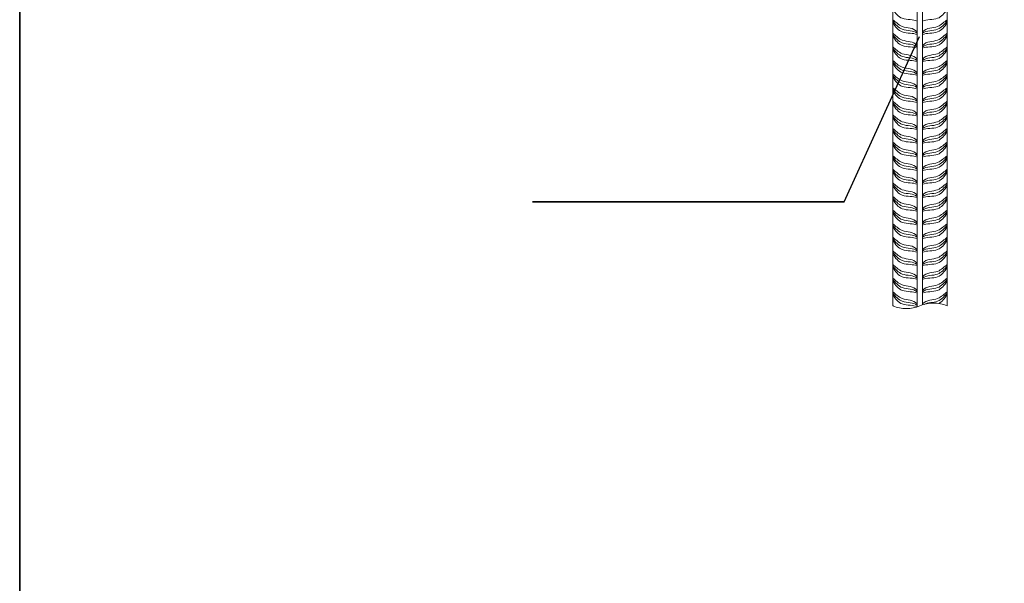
# Model space of a CAD drawing. Header units: millimetres. Extents: x -33345 to 4712671, y -3392 to 121473.
# Tile 385 of 656: x 2209552 to 2216181, y 74286 to 78083. Entities that reach past the tile are written whole.
import ezdxf

# ---------------------------------------------------------------- set-up
doc = ezdxf.new("R2010")
doc.units = ezdxf.units.MM
for name, color, linetype, lineweight in [('Lina', 7, 'Continuous', 20), ('РАЗМЕРЫ', 172, 'Continuous', 13), ('Штриховая-АСО', 8, 'Continuous', 15)]:
    doc.layers.add(name, color=color, linetype=linetype, lineweight=lineweight)
doc.styles.add('SHahzod', font='times.ttf')
doc.dimstyles.new('SHOH 100', dxfattribs={"dimtxt": 500, "dimasz": 200, "dimexe": 100, "dimexo": 50, "dimgap": 125, "dimtad": 1, "dimdec": 0, "dimtxsty": 'SHahzod', "dimblk": 'OBLIQUE', "dimcen": 200, "dimdle": 150, "dimadec": 0, "dimazin": 0, "dimtfac": 1, "dimtdec": 0, "dimtmove": 0, "dimatfit": 3, "dimfxl": 100, "dimlwd": 9, "dimlwe": 9, "dimarcsym": 0})

# ---------------------------------------------------------------- blocks, each defined once
blk = doc.blocks.new('Qwet')
at = {"lineweight": 35}
blk.add_lwpolyline([(352715.1, -737112.1), (409615.1, -737112.1), (409615.1, -696112.1), (352715.1, -696112.1)], close=True, dxfattribs=at)
blk = doc.blocks.new('_Oblique')
at = {"color": 0, "linetype": 'ByBlock', "lineweight": -2}
blk.add_line((-0.5, -0.5), (0.5, 0.5), dxfattribs=at)
blk = doc.blocks.new('asdfsad')
blk.add_lwpolyline([(1259331.3, -416849), (1259883.6, -415633.3)])
blk.add_lwpolyline([(1257041.1, -416849), (1259331.3, -416849)], close=True)
at = {"layer": 'Lina'}
blk.add_lwpolyline([(1260086.9, -417613.7), (1260086.9, -413450.2), (1259686.9, -413450.2), (1259686.9, -417613.7)], dxfattribs=at)
at = {"layer": 'РАЗМЕРЫ', "linetype": 'Continuous'}
blk.add_lwpolyline([(1259686.9, -417613.7, 0.2), (1259886.9, -417613.7, -0.2), (1260086.9, -417613.7)], format="xyb", dxfattribs=at)
at = {"layer": 'Штриховая-АСО'}
blk.add_lwpolyline([(1259906.9, -417606.3), (1259906.9, -413450.2), (1259866.9, -413450.2), (1259866.9, -417621.1)], dxfattribs=at)
for points, knots in [([(1259686.9, -415430.2), (1259707.8, -415464.8), (1259754.3, -415519.8), (1259838.6, -415506), (1259866.9, -415520.2)], [0, 0, 0, 0, 4.609772, 10.310649, 10.310649, 10.310649, 10.310649]), ([(1260086.9, -415430.2), (1260066.1, -415464.8), (1260019.5, -415519.8), (1259935.3, -415506), (1259906.9, -415520.2)], [0, 0, 0, 0, 4.609772, 10.310649, 10.310649, 10.310649, 10.310649]), ([(1259686.9, -415510.2), (1259707.8, -415524.8), (1259754.3, -415579.8), (1259838.6, -415566), (1259866.9, -415600.2)], [0, 0, 0, 0, 4.609772, 10.310649, 10.310649, 10.310649, 10.310649]), ([(1259686.9, -415510.2), (1259707.8, -415524.8), (1259754.3, -415579.8), (1259838.6, -415566), (1259866.9, -415600.2)], [0, 0, 0, 0, 4.609772, 10.310649, 10.310649, 10.310649, 10.310649]), ([(1259686.9, -415520.2), (1259707.8, -415544.8), (1259754.3, -415599.8), (1259838.6, -415586), (1259866.9, -415610.2)], [0, 0, 0, 0, 4.609772, 10.310649, 10.310649, 10.310649, 10.310649]), ([(1259686.9, -415520.2), (1259707.8, -415544.8), (1259754.3, -415599.8), (1259838.6, -415586), (1259866.9, -415610.2)], [0, 0, 0, 0, 4.609772, 10.310649, 10.310649, 10.310649, 10.310649]), ([(1259686.9, -415530.2), (1259707.8, -415564.8), (1259754.3, -415619.8), (1259838.6, -415606), (1259866.9, -415620.2)], [0, 0, 0, 0, 4.609772, 10.310649, 10.310649, 10.310649, 10.310649]), ([(1259686.9, -415530.2), (1259707.8, -415564.8), (1259754.3, -415619.8), (1259838.6, -415606), (1259866.9, -415620.2)], [0, 0, 0, 0, 4.609772, 10.310649, 10.310649, 10.310649, 10.310649]), ([(1260086.9, -415510.2), (1260066.1, -415524.8), (1260019.5, -415579.8), (1259935.3, -415566), (1259906.9, -415600.2)], [0, 0, 0, 0, 4.609772, 10.310649, 10.310649, 10.310649, 10.310649]), ([(1260086.9, -415510.2), (1260066.1, -415524.8), (1260019.5, -415579.8), (1259935.3, -415566), (1259906.9, -415600.2)], [0, 0, 0, 0, 4.609772, 10.310649, 10.310649, 10.310649, 10.310649]), ([(1260086.9, -415520.2), (1260066.1, -415544.8), (1260019.5, -415599.8), (1259935.3, -415586), (1259906.9, -415610.2)], [0, 0, 0, 0, 4.609772, 10.310649, 10.310649, 10.310649, 10.310649]), ([(1260086.9, -415520.2), (1260066.1, -415544.8), (1260019.5, -415599.8), (1259935.3, -415586), (1259906.9, -415610.2)], [0, 0, 0, 0, 4.609772, 10.310649, 10.310649, 10.310649, 10.310649]), ([(1260086.9, -415530.2), (1260066.1, -415564.8), (1260019.5, -415619.8), (1259935.3, -415606), (1259906.9, -415620.2)], [0, 0, 0, 0, 4.609772, 10.310649, 10.310649, 10.310649, 10.310649]), ([(1260086.9, -415530.2), (1260066.1, -415564.8), (1260019.5, -415619.8), (1259935.3, -415606), (1259906.9, -415620.2)], [0, 0, 0, 0, 4.609772, 10.310649, 10.310649, 10.310649, 10.310649]), ([(1259686.9, -415610.2), (1259707.8, -415624.8), (1259754.3, -415679.8), (1259838.6, -415666), (1259866.9, -415700.2)], [0, 0, 0, 0, 4.609772, 10.310649, 10.310649, 10.310649, 10.310649]), ([(1260086.9, -415610.2), (1260066.1, -415624.8), (1260019.5, -415679.8), (1259935.3, -415666), (1259906.9, -415700.2)], [0, 0, 0, 0, 4.609772, 10.310649, 10.310649, 10.310649, 10.310649]), ([(1259686.9, -415620.2), (1259707.8, -415644.8), (1259754.3, -415699.8), (1259838.6, -415686), (1259866.9, -415710.2)], [0, 0, 0, 0, 4.609772, 10.310649, 10.310649, 10.310649, 10.310649]), ([(1259686.9, -415630.2), (1259707.8, -415664.8), (1259754.3, -415719.8), (1259838.6, -415706), (1259866.9, -415720.2)], [0, 0, 0, 0, 4.609772, 10.310649, 10.310649, 10.310649, 10.310649]), ([(1260086.9, -415620.2), (1260066.1, -415644.8), (1260019.5, -415699.8), (1259935.3, -415686), (1259906.9, -415710.2)], [0, 0, 0, 0, 4.609772, 10.310649, 10.310649, 10.310649, 10.310649]), ([(1260086.9, -415630.2), (1260066.1, -415664.8), (1260019.5, -415719.8), (1259935.3, -415706), (1259906.9, -415720.2)], [0, 0, 0, 0, 4.609772, 10.310649, 10.310649, 10.310649, 10.310649]), ([(1259686.9, -415710.2), (1259707.8, -415724.8), (1259754.3, -415779.8), (1259838.6, -415766), (1259866.9, -415800.2)], [0, 0, 0, 0, 4.609772, 10.310649, 10.310649, 10.310649, 10.310649]), ([(1259686.9, -415710.2), (1259707.8, -415724.8), (1259754.3, -415779.8), (1259838.6, -415766), (1259866.9, -415800.2)], [0, 0, 0, 0, 4.609772, 10.310649, 10.310649, 10.310649, 10.310649]), ([(1259686.9, -415720.2), (1259707.8, -415744.8), (1259754.3, -415799.8), (1259838.6, -415786), (1259866.9, -415810.2)], [0, 0, 0, 0, 4.609772, 10.310649, 10.310649, 10.310649, 10.310649]), ([(1259686.9, -415720.2), (1259707.8, -415744.8), (1259754.3, -415799.8), (1259838.6, -415786), (1259866.9, -415810.2)], [0, 0, 0, 0, 4.609772, 10.310649, 10.310649, 10.310649, 10.310649]), ([(1259686.9, -415730.2), (1259707.8, -415764.8), (1259754.3, -415819.8), (1259838.6, -415806), (1259866.9, -415820.2)], [0, 0, 0, 0, 4.609772, 10.310649, 10.310649, 10.310649, 10.310649]), ([(1259686.9, -415730.2), (1259707.8, -415764.8), (1259754.3, -415819.8), (1259838.6, -415806), (1259866.9, -415820.2)], [0, 0, 0, 0, 4.609772, 10.310649, 10.310649, 10.310649, 10.310649]), ([(1260086.9, -415710.2), (1260066.1, -415724.8), (1260019.5, -415779.8), (1259935.3, -415766), (1259906.9, -415800.2)], [0, 0, 0, 0, 4.609772, 10.310649, 10.310649, 10.310649, 10.310649]), ([(1260086.9, -415710.2), (1260066.1, -415724.8), (1260019.5, -415779.8), (1259935.3, -415766), (1259906.9, -415800.2)], [0, 0, 0, 0, 4.609772, 10.310649, 10.310649, 10.310649, 10.310649]), ([(1260086.9, -415720.2), (1260066.1, -415744.8), (1260019.5, -415799.8), (1259935.3, -415786), (1259906.9, -415810.2)], [0, 0, 0, 0, 4.609772, 10.310649, 10.310649, 10.310649, 10.310649]), ([(1260086.9, -415720.2), (1260066.1, -415744.8), (1260019.5, -415799.8), (1259935.3, -415786), (1259906.9, -415810.2)], [0, 0, 0, 0, 4.609772, 10.310649, 10.310649, 10.310649, 10.310649]), ([(1260086.9, -415730.2), (1260066.1, -415764.8), (1260019.5, -415819.8), (1259935.3, -415806), (1259906.9, -415820.2)], [0, 0, 0, 0, 4.609772, 10.310649, 10.310649, 10.310649, 10.310649]), ([(1260086.9, -415730.2), (1260066.1, -415764.8), (1260019.5, -415819.8), (1259935.3, -415806), (1259906.9, -415820.2)], [0, 0, 0, 0, 4.609772, 10.310649, 10.310649, 10.310649, 10.310649]), ([(1259686.9, -415810.2), (1259707.8, -415824.8), (1259754.3, -415879.8), (1259838.6, -415866), (1259866.9, -415900.2)], [0, 0, 0, 0, 4.609772, 10.310649, 10.310649, 10.310649, 10.310649]), ([(1259686.9, -415820.2), (1259707.8, -415844.8), (1259754.3, -415899.8), (1259838.6, -415886), (1259866.9, -415910.2)], [0, 0, 0, 0, 4.609772, 10.310649, 10.310649, 10.310649, 10.310649]), ([(1259686.9, -415830.2), (1259707.8, -415864.8), (1259754.3, -415919.8), (1259838.6, -415906), (1259866.9, -415920.2)], [0, 0, 0, 0, 4.609772, 10.310649, 10.310649, 10.310649, 10.310649]), ([(1260086.9, -415810.2), (1260066.1, -415824.8), (1260019.5, -415879.8), (1259935.3, -415866), (1259906.9, -415900.2)], [0, 0, 0, 0, 4.609772, 10.310649, 10.310649, 10.310649, 10.310649]), ([(1260086.9, -415820.2), (1260066.1, -415844.8), (1260019.5, -415899.8), (1259935.3, -415886), (1259906.9, -415910.2)], [0, 0, 0, 0, 4.609772, 10.310649, 10.310649, 10.310649, 10.310649]), ([(1260086.9, -415830.2), (1260066.1, -415864.8), (1260019.5, -415919.8), (1259935.3, -415906), (1259906.9, -415920.2)], [0, 0, 0, 0, 4.609772, 10.310649, 10.310649, 10.310649, 10.310649]), ([(1259686.9, -415910.2), (1259707.8, -415924.8), (1259754.3, -415979.8), (1259838.6, -415966), (1259866.9, -416000.2)], [0, 0, 0, 0, 4.609772, 10.310649, 10.310649, 10.310649, 10.310649]), ([(1259686.9, -415910.2), (1259707.8, -415924.8), (1259754.3, -415979.8), (1259838.6, -415966), (1259866.9, -416000.2)], [0, 0, 0, 0, 4.609772, 10.310649, 10.310649, 10.310649, 10.310649]), ([(1259686.9, -415920.2), (1259707.8, -415944.8), (1259754.3, -415999.8), (1259838.6, -415986), (1259866.9, -416010.2)], [0, 0, 0, 0, 4.609772, 10.310649, 10.310649, 10.310649, 10.310649]), ([(1259686.9, -415920.2), (1259707.8, -415944.8), (1259754.3, -415999.8), (1259838.6, -415986), (1259866.9, -416010.2)], [0, 0, 0, 0, 4.609772, 10.310649, 10.310649, 10.310649, 10.310649]), ([(1259686.9, -415930.2), (1259707.8, -415964.8), (1259754.3, -416019.8), (1259838.6, -416006), (1259866.9, -416020.2)], [0, 0, 0, 0, 4.609772, 10.310649, 10.310649, 10.310649, 10.310649]), ([(1259686.9, -415930.2), (1259707.8, -415964.8), (1259754.3, -416019.8), (1259838.6, -416006), (1259866.9, -416020.2)], [0, 0, 0, 0, 4.609772, 10.310649, 10.310649, 10.310649, 10.310649]), ([(1260086.9, -415910.2), (1260066.1, -415924.8), (1260019.5, -415979.8), (1259935.3, -415966), (1259906.9, -416000.2)], [0, 0, 0, 0, 4.609772, 10.310649, 10.310649, 10.310649, 10.310649]), ([(1260086.9, -415910.2), (1260066.1, -415924.8), (1260019.5, -415979.8), (1259935.3, -415966), (1259906.9, -416000.2)], [0, 0, 0, 0, 4.609772, 10.310649, 10.310649, 10.310649, 10.310649]), ([(1260086.9, -415920.2), (1260066.1, -415944.8), (1260019.5, -415999.8), (1259935.3, -415986), (1259906.9, -416010.2)], [0, 0, 0, 0, 4.609772, 10.310649, 10.310649, 10.310649, 10.310649]), ([(1260086.9, -415920.2), (1260066.1, -415944.8), (1260019.5, -415999.8), (1259935.3, -415986), (1259906.9, -416010.2)], [0, 0, 0, 0, 4.609772, 10.310649, 10.310649, 10.310649, 10.310649]), ([(1260086.9, -415930.2), (1260066.1, -415964.8), (1260019.5, -416019.8), (1259935.3, -416006), (1259906.9, -416020.2)], [0, 0, 0, 0, 4.609772, 10.310649, 10.310649, 10.310649, 10.310649]), ([(1260086.9, -415930.2), (1260066.1, -415964.8), (1260019.5, -416019.8), (1259935.3, -416006), (1259906.9, -416020.2)], [0, 0, 0, 0, 4.609772, 10.310649, 10.310649, 10.310649, 10.310649]), ([(1259686.9, -416010.2), (1259707.8, -416024.8), (1259754.3, -416079.8), (1259838.6, -416066), (1259866.9, -416100.2)], [0, 0, 0, 0, 4.609772, 10.310649, 10.310649, 10.310649, 10.310649]), ([(1259686.9, -416020.2), (1259707.8, -416044.8), (1259754.3, -416099.8), (1259838.6, -416086), (1259866.9, -416110.2)], [0, 0, 0, 0, 4.609772, 10.310649, 10.310649, 10.310649, 10.310649]), ([(1259686.9, -416030.2), (1259707.8, -416064.8), (1259754.3, -416119.8), (1259838.6, -416106), (1259866.9, -416120.2)], [0, 0, 0, 0, 4.609772, 10.310649, 10.310649, 10.310649, 10.310649]), ([(1260086.9, -416010.2), (1260066.1, -416024.8), (1260019.5, -416079.8), (1259935.3, -416066), (1259906.9, -416100.2)], [0, 0, 0, 0, 4.609772, 10.310649, 10.310649, 10.310649, 10.310649]), ([(1260086.9, -416020.2), (1260066.1, -416044.8), (1260019.5, -416099.8), (1259935.3, -416086), (1259906.9, -416110.2)], [0, 0, 0, 0, 4.609772, 10.310649, 10.310649, 10.310649, 10.310649]), ([(1260086.9, -416030.2), (1260066.1, -416064.8), (1260019.5, -416119.8), (1259935.3, -416106), (1259906.9, -416120.2)], [0, 0, 0, 0, 4.609772, 10.310649, 10.310649, 10.310649, 10.310649]), ([(1259686.9, -416110.2), (1259707.8, -416124.8), (1259754.3, -416179.8), (1259838.6, -416166), (1259866.9, -416200.2)], [0, 0, 0, 0, 4.609772, 10.310649, 10.310649, 10.310649, 10.310649]), ([(1259686.9, -416110.2), (1259707.8, -416124.8), (1259754.3, -416179.8), (1259838.6, -416166), (1259866.9, -416200.2)], [0, 0, 0, 0, 4.609772, 10.310649, 10.310649, 10.310649, 10.310649]), ([(1259686.9, -416120.2), (1259707.8, -416144.8), (1259754.3, -416199.8), (1259838.6, -416186), (1259866.9, -416210.2)], [0, 0, 0, 0, 4.609772, 10.310649, 10.310649, 10.310649, 10.310649]), ([(1259686.9, -416120.2), (1259707.8, -416144.8), (1259754.3, -416199.8), (1259838.6, -416186), (1259866.9, -416210.2)], [0, 0, 0, 0, 4.609772, 10.310649, 10.310649, 10.310649, 10.310649]), ([(1260086.9, -416110.2), (1260066.1, -416124.8), (1260019.5, -416179.8), (1259935.3, -416166), (1259906.9, -416200.2)], [0, 0, 0, 0, 4.609772, 10.310649, 10.310649, 10.310649, 10.310649]), ([(1260086.9, -416110.2), (1260066.1, -416124.8), (1260019.5, -416179.8), (1259935.3, -416166), (1259906.9, -416200.2)], [0, 0, 0, 0, 4.609772, 10.310649, 10.310649, 10.310649, 10.310649]), ([(1260086.9, -416120.2), (1260066.1, -416144.8), (1260019.5, -416199.8), (1259935.3, -416186), (1259906.9, -416210.2)], [0, 0, 0, 0, 4.609772, 10.310649, 10.310649, 10.310649, 10.310649]), ([(1260086.9, -416120.2), (1260066.1, -416144.8), (1260019.5, -416199.8), (1259935.3, -416186), (1259906.9, -416210.2)], [0, 0, 0, 0, 4.609772, 10.310649, 10.310649, 10.310649, 10.310649]), ([(1259686.9, -416130.2), (1259707.8, -416164.8), (1259754.3, -416219.8), (1259838.6, -416206), (1259866.9, -416220.2)], [0, 0, 0, 0, 4.609772, 10.310649, 10.310649, 10.310649, 10.310649]), ([(1259686.9, -416130.2), (1259707.8, -416164.8), (1259754.3, -416219.8), (1259838.6, -416206), (1259866.9, -416220.2)], [0, 0, 0, 0, 4.609772, 10.310649, 10.310649, 10.310649, 10.310649]), ([(1260086.9, -416130.2), (1260066.1, -416164.8), (1260019.5, -416219.8), (1259935.3, -416206), (1259906.9, -416220.2)], [0, 0, 0, 0, 4.609772, 10.310649, 10.310649, 10.310649, 10.310649]), ([(1260086.9, -416130.2), (1260066.1, -416164.8), (1260019.5, -416219.8), (1259935.3, -416206), (1259906.9, -416220.2)], [0, 0, 0, 0, 4.609772, 10.310649, 10.310649, 10.310649, 10.310649]), ([(1259686.9, -416210.2), (1259707.8, -416224.8), (1259754.3, -416279.8), (1259838.6, -416266), (1259866.9, -416300.2)], [0, 0, 0, 0, 4.609772, 10.310649, 10.310649, 10.310649, 10.310649]), ([(1259686.9, -416220.2), (1259707.8, -416244.8), (1259754.3, -416299.8), (1259838.6, -416286), (1259866.9, -416310.2)], [0, 0, 0, 0, 4.609772, 10.310649, 10.310649, 10.310649, 10.310649]), ([(1259686.9, -416230.2), (1259707.8, -416264.8), (1259754.3, -416319.8), (1259838.6, -416306), (1259866.9, -416320.2)], [0, 0, 0, 0, 4.609772, 10.310649, 10.310649, 10.310649, 10.310649]), ([(1260086.9, -416210.2), (1260066.1, -416224.8), (1260019.5, -416279.8), (1259935.3, -416266), (1259906.9, -416300.2)], [0, 0, 0, 0, 4.609772, 10.310649, 10.310649, 10.310649, 10.310649]), ([(1260086.9, -416220.2), (1260066.1, -416244.8), (1260019.5, -416299.8), (1259935.3, -416286), (1259906.9, -416310.2)], [0, 0, 0, 0, 4.609772, 10.310649, 10.310649, 10.310649, 10.310649]), ([(1260086.9, -416230.2), (1260066.1, -416264.8), (1260019.5, -416319.8), (1259935.3, -416306), (1259906.9, -416320.2)], [0, 0, 0, 0, 4.609772, 10.310649, 10.310649, 10.310649, 10.310649]), ([(1259686.9, -416310.2), (1259707.8, -416324.8), (1259754.3, -416379.8), (1259838.6, -416366), (1259866.9, -416400.2)], [0, 0, 0, 0, 4.609772, 10.310649, 10.310649, 10.310649, 10.310649]), ([(1259686.9, -416310.2), (1259707.8, -416324.8), (1259754.3, -416379.8), (1259838.6, -416366), (1259866.9, -416400.2)], [0, 0, 0, 0, 4.609772, 10.310649, 10.310649, 10.310649, 10.310649]), ([(1259686.9, -416320.2), (1259707.8, -416344.8), (1259754.3, -416399.8), (1259838.6, -416386), (1259866.9, -416410.2)], [0, 0, 0, 0, 4.609772, 10.310649, 10.310649, 10.310649, 10.310649]), ([(1259686.9, -416320.2), (1259707.8, -416344.8), (1259754.3, -416399.8), (1259838.6, -416386), (1259866.9, -416410.2)], [0, 0, 0, 0, 4.609772, 10.310649, 10.310649, 10.310649, 10.310649]), ([(1259686.9, -416330.2), (1259707.8, -416364.8), (1259754.3, -416419.8), (1259838.6, -416406), (1259866.9, -416420.2)], [0, 0, 0, 0, 4.609772, 10.310649, 10.310649, 10.310649, 10.310649]), ([(1259686.9, -416330.2), (1259707.8, -416364.8), (1259754.3, -416419.8), (1259838.6, -416406), (1259866.9, -416420.2)], [0, 0, 0, 0, 4.609772, 10.310649, 10.310649, 10.310649, 10.310649]), ([(1260086.9, -416310.2), (1260066.1, -416324.8), (1260019.5, -416379.8), (1259935.3, -416366), (1259906.9, -416400.2)], [0, 0, 0, 0, 4.609772, 10.310649, 10.310649, 10.310649, 10.310649]), ([(1260086.9, -416310.2), (1260066.1, -416324.8), (1260019.5, -416379.8), (1259935.3, -416366), (1259906.9, -416400.2)], [0, 0, 0, 0, 4.609772, 10.310649, 10.310649, 10.310649, 10.310649]), ([(1260086.9, -416320.2), (1260066.1, -416344.8), (1260019.5, -416399.8), (1259935.3, -416386), (1259906.9, -416410.2)], [0, 0, 0, 0, 4.609772, 10.310649, 10.310649, 10.310649, 10.310649]), ([(1260086.9, -416320.2), (1260066.1, -416344.8), (1260019.5, -416399.8), (1259935.3, -416386), (1259906.9, -416410.2)], [0, 0, 0, 0, 4.609772, 10.310649, 10.310649, 10.310649, 10.310649]), ([(1260086.9, -416330.2), (1260066.1, -416364.8), (1260019.5, -416419.8), (1259935.3, -416406), (1259906.9, -416420.2)], [0, 0, 0, 0, 4.609772, 10.310649, 10.310649, 10.310649, 10.310649]), ([(1260086.9, -416330.2), (1260066.1, -416364.8), (1260019.5, -416419.8), (1259935.3, -416406), (1259906.9, -416420.2)], [0, 0, 0, 0, 4.609772, 10.310649, 10.310649, 10.310649, 10.310649]), ([(1259686.9, -416410.2), (1259707.8, -416424.8), (1259754.3, -416479.8), (1259838.6, -416466), (1259866.9, -416500.2)], [0, 0, 0, 0, 4.609772, 10.310649, 10.310649, 10.310649, 10.310649]), ([(1260086.9, -416410.2), (1260066.1, -416424.8), (1260019.5, -416479.8), (1259935.3, -416466), (1259906.9, -416500.2)], [0, 0, 0, 0, 4.609772, 10.310649, 10.310649, 10.310649, 10.310649]), ([(1259686.9, -416420.2), (1259707.8, -416444.8), (1259754.3, -416499.8), (1259838.6, -416486), (1259866.9, -416510.2)], [0, 0, 0, 0, 4.609772, 10.310649, 10.310649, 10.310649, 10.310649]), ([(1259686.9, -416430.2), (1259707.8, -416464.8), (1259754.3, -416519.8), (1259838.6, -416506), (1259866.9, -416520.2)], [0, 0, 0, 0, 4.609772, 10.310649, 10.310649, 10.310649, 10.310649]), ([(1260086.9, -416420.2), (1260066.1, -416444.8), (1260019.5, -416499.8), (1259935.3, -416486), (1259906.9, -416510.2)], [0, 0, 0, 0, 4.609772, 10.310649, 10.310649, 10.310649, 10.310649]), ([(1260086.9, -416430.2), (1260066.1, -416464.8), (1260019.5, -416519.8), (1259935.3, -416506), (1259906.9, -416520.2)], [0, 0, 0, 0, 4.609772, 10.310649, 10.310649, 10.310649, 10.310649]), ([(1259686.9, -416510.2), (1259707.8, -416524.8), (1259754.3, -416579.8), (1259838.6, -416566), (1259866.9, -416600.2)], [0, 0, 0, 0, 4.609772, 10.310649, 10.310649, 10.310649, 10.310649]), ([(1259686.9, -416510.2), (1259707.8, -416524.8), (1259754.3, -416579.8), (1259838.6, -416566), (1259866.9, -416600.2)], [0, 0, 0, 0, 4.609772, 10.310649, 10.310649, 10.310649, 10.310649]), ([(1259686.9, -416520.2), (1259707.8, -416544.8), (1259754.3, -416599.8), (1259838.6, -416586), (1259866.9, -416610.2)], [0, 0, 0, 0, 4.609772, 10.310649, 10.310649, 10.310649, 10.310649]), ([(1259686.9, -416520.2), (1259707.8, -416544.8), (1259754.3, -416599.8), (1259838.6, -416586), (1259866.9, -416610.2)], [0, 0, 0, 0, 4.609772, 10.310649, 10.310649, 10.310649, 10.310649]), ([(1259686.9, -416530.2), (1259707.8, -416564.8), (1259754.3, -416619.8), (1259838.6, -416606), (1259866.9, -416620.2)], [0, 0, 0, 0, 4.609772, 10.310649, 10.310649, 10.310649, 10.310649]), ([(1259686.9, -416530.2), (1259707.8, -416564.8), (1259754.3, -416619.8), (1259838.6, -416606), (1259866.9, -416620.2)], [0, 0, 0, 0, 4.609772, 10.310649, 10.310649, 10.310649, 10.310649]), ([(1260086.9, -416510.2), (1260066.1, -416524.8), (1260019.5, -416579.8), (1259935.3, -416566), (1259906.9, -416600.2)], [0, 0, 0, 0, 4.609772, 10.310649, 10.310649, 10.310649, 10.310649]), ([(1260086.9, -416510.2), (1260066.1, -416524.8), (1260019.5, -416579.8), (1259935.3, -416566), (1259906.9, -416600.2)], [0, 0, 0, 0, 4.609772, 10.310649, 10.310649, 10.310649, 10.310649]), ([(1260086.9, -416520.2), (1260066.1, -416544.8), (1260019.5, -416599.8), (1259935.3, -416586), (1259906.9, -416610.2)], [0, 0, 0, 0, 4.609772, 10.310649, 10.310649, 10.310649, 10.310649]), ([(1260086.9, -416520.2), (1260066.1, -416544.8), (1260019.5, -416599.8), (1259935.3, -416586), (1259906.9, -416610.2)], [0, 0, 0, 0, 4.609772, 10.310649, 10.310649, 10.310649, 10.310649]), ([(1260086.9, -416530.2), (1260066.1, -416564.8), (1260019.5, -416619.8), (1259935.3, -416606), (1259906.9, -416620.2)], [0, 0, 0, 0, 4.609772, 10.310649, 10.310649, 10.310649, 10.310649]), ([(1260086.9, -416530.2), (1260066.1, -416564.8), (1260019.5, -416619.8), (1259935.3, -416606), (1259906.9, -416620.2)], [0, 0, 0, 0, 4.609772, 10.310649, 10.310649, 10.310649, 10.310649]), ([(1259686.9, -416610.2), (1259707.8, -416624.8), (1259754.3, -416679.8), (1259838.6, -416666), (1259866.9, -416700.2)], [0, 0, 0, 0, 4.609772, 10.310649, 10.310649, 10.310649, 10.310649]), ([(1259686.9, -416620.2), (1259707.8, -416644.8), (1259754.3, -416699.8), (1259838.6, -416686), (1259866.9, -416710.2)], [0, 0, 0, 0, 4.609772, 10.310649, 10.310649, 10.310649, 10.310649]), ([(1259686.9, -416630.2), (1259707.8, -416664.8), (1259754.3, -416719.8), (1259838.6, -416706), (1259866.9, -416720.2)], [0, 0, 0, 0, 4.609772, 10.310649, 10.310649, 10.310649, 10.310649]), ([(1260086.9, -416610.2), (1260066.1, -416624.8), (1260019.5, -416679.8), (1259935.3, -416666), (1259906.9, -416700.2)], [0, 0, 0, 0, 4.609772, 10.310649, 10.310649, 10.310649, 10.310649]), ([(1260086.9, -416620.2), (1260066.1, -416644.8), (1260019.5, -416699.8), (1259935.3, -416686), (1259906.9, -416710.2)], [0, 0, 0, 0, 4.609772, 10.310649, 10.310649, 10.310649, 10.310649]), ([(1260086.9, -416630.2), (1260066.1, -416664.8), (1260019.5, -416719.8), (1259935.3, -416706), (1259906.9, -416720.2)], [0, 0, 0, 0, 4.609772, 10.310649, 10.310649, 10.310649, 10.310649]), ([(1259686.9, -416710.2), (1259707.8, -416724.8), (1259754.3, -416779.8), (1259838.6, -416766), (1259866.9, -416800.2)], [0, 0, 0, 0, 4.609772, 10.310649, 10.310649, 10.310649, 10.310649]), ([(1259686.9, -416710.2), (1259707.8, -416724.8), (1259754.3, -416779.8), (1259838.6, -416766), (1259866.9, -416800.2)], [0, 0, 0, 0, 4.609772, 10.310649, 10.310649, 10.310649, 10.310649]), ([(1259686.9, -416720.2), (1259707.8, -416744.8), (1259754.3, -416799.8), (1259838.6, -416786), (1259866.9, -416810.2)], [0, 0, 0, 0, 4.609772, 10.310649, 10.310649, 10.310649, 10.310649]), ([(1259686.9, -416720.2), (1259707.8, -416744.8), (1259754.3, -416799.8), (1259838.6, -416786), (1259866.9, -416810.2)], [0, 0, 0, 0, 4.609772, 10.310649, 10.310649, 10.310649, 10.310649]), ([(1259686.9, -416730.2), (1259707.8, -416764.8), (1259754.3, -416819.8), (1259838.6, -416806), (1259866.9, -416820.2)], [0, 0, 0, 0, 4.609772, 10.310649, 10.310649, 10.310649, 10.310649]), ([(1259686.9, -416730.2), (1259707.8, -416764.8), (1259754.3, -416819.8), (1259838.6, -416806), (1259866.9, -416820.2)], [0, 0, 0, 0, 4.609772, 10.310649, 10.310649, 10.310649, 10.310649]), ([(1260086.9, -416710.2), (1260066.1, -416724.8), (1260019.5, -416779.8), (1259935.3, -416766), (1259906.9, -416800.2)], [0, 0, 0, 0, 4.609772, 10.310649, 10.310649, 10.310649, 10.310649]), ([(1260086.9, -416710.2), (1260066.1, -416724.8), (1260019.5, -416779.8), (1259935.3, -416766), (1259906.9, -416800.2)], [0, 0, 0, 0, 4.609772, 10.310649, 10.310649, 10.310649, 10.310649]), ([(1260086.9, -416720.2), (1260066.1, -416744.8), (1260019.5, -416799.8), (1259935.3, -416786), (1259906.9, -416810.2)], [0, 0, 0, 0, 4.609772, 10.310649, 10.310649, 10.310649, 10.310649]), ([(1260086.9, -416720.2), (1260066.1, -416744.8), (1260019.5, -416799.8), (1259935.3, -416786), (1259906.9, -416810.2)], [0, 0, 0, 0, 4.609772, 10.310649, 10.310649, 10.310649, 10.310649]), ([(1260086.9, -416730.2), (1260066.1, -416764.8), (1260019.5, -416819.8), (1259935.3, -416806), (1259906.9, -416820.2)], [0, 0, 0, 0, 4.609772, 10.310649, 10.310649, 10.310649, 10.310649]), ([(1260086.9, -416730.2), (1260066.1, -416764.8), (1260019.5, -416819.8), (1259935.3, -416806), (1259906.9, -416820.2)], [0, 0, 0, 0, 4.609772, 10.310649, 10.310649, 10.310649, 10.310649]), ([(1259686.9, -416810.2), (1259707.8, -416824.8), (1259754.3, -416879.8), (1259838.6, -416866), (1259866.9, -416900.2)], [0, 0, 0, 0, 4.609772, 10.310649, 10.310649, 10.310649, 10.310649]), ([(1259686.9, -416820.2), (1259707.8, -416844.8), (1259754.3, -416899.8), (1259838.6, -416886), (1259866.9, -416910.2)], [0, 0, 0, 0, 4.609772, 10.310649, 10.310649, 10.310649, 10.310649]), ([(1259686.9, -416830.2), (1259707.8, -416864.8), (1259754.3, -416919.8), (1259838.6, -416906), (1259866.9, -416920.2)], [0, 0, 0, 0, 4.609772, 10.310649, 10.310649, 10.310649, 10.310649]), ([(1260086.9, -416810.2), (1260066.1, -416824.8), (1260019.5, -416879.8), (1259935.3, -416866), (1259906.9, -416900.2)], [0, 0, 0, 0, 4.609772, 10.310649, 10.310649, 10.310649, 10.310649]), ([(1260086.9, -416820.2), (1260066.1, -416844.8), (1260019.5, -416899.8), (1259935.3, -416886), (1259906.9, -416910.2)], [0, 0, 0, 0, 4.609772, 10.310649, 10.310649, 10.310649, 10.310649]), ([(1260086.9, -416830.2), (1260066.1, -416864.8), (1260019.5, -416919.8), (1259935.3, -416906), (1259906.9, -416920.2)], [0, 0, 0, 0, 4.609772, 10.310649, 10.310649, 10.310649, 10.310649]), ([(1259686.9, -416910.2), (1259707.8, -416924.8), (1259754.3, -416979.8), (1259838.6, -416966), (1259866.9, -417000.2)], [0, 0, 0, 0, 4.609772, 10.310649, 10.310649, 10.310649, 10.310649]), ([(1259686.9, -416910.2), (1259707.8, -416924.8), (1259754.3, -416979.8), (1259838.6, -416966), (1259866.9, -417000.2)], [0, 0, 0, 0, 4.609772, 10.310649, 10.310649, 10.310649, 10.310649]), ([(1260086.9, -416910.2), (1260066.1, -416924.8), (1260019.5, -416979.8), (1259935.3, -416966), (1259906.9, -417000.2)], [0, 0, 0, 0, 4.609772, 10.310649, 10.310649, 10.310649, 10.310649]), ([(1260086.9, -416910.2), (1260066.1, -416924.8), (1260019.5, -416979.8), (1259935.3, -416966), (1259906.9, -417000.2)], [0, 0, 0, 0, 4.609772, 10.310649, 10.310649, 10.310649, 10.310649]), ([(1259686.9, -416920.2), (1259707.8, -416944.8), (1259754.3, -416999.8), (1259838.6, -416986), (1259866.9, -417010.2)], [0, 0, 0, 0, 4.609772, 10.310649, 10.310649, 10.310649, 10.310649]), ([(1259686.9, -416920.2), (1259707.8, -416944.8), (1259754.3, -416999.8), (1259838.6, -416986), (1259866.9, -417010.2)], [0, 0, 0, 0, 4.609772, 10.310649, 10.310649, 10.310649, 10.310649]), ([(1259686.9, -416930.2), (1259707.8, -416964.8), (1259754.3, -417019.8), (1259838.6, -417006), (1259866.9, -417020.2)], [0, 0, 0, 0, 4.609772, 10.310649, 10.310649, 10.310649, 10.310649]), ([(1259686.9, -416930.2), (1259707.8, -416964.8), (1259754.3, -417019.8), (1259838.6, -417006), (1259866.9, -417020.2)], [0, 0, 0, 0, 4.609772, 10.310649, 10.310649, 10.310649, 10.310649]), ([(1260086.9, -416920.2), (1260066.1, -416944.8), (1260019.5, -416999.8), (1259935.3, -416986), (1259906.9, -417010.2)], [0, 0, 0, 0, 4.609772, 10.310649, 10.310649, 10.310649, 10.310649]), ([(1260086.9, -416920.2), (1260066.1, -416944.8), (1260019.5, -416999.8), (1259935.3, -416986), (1259906.9, -417010.2)], [0, 0, 0, 0, 4.609772, 10.310649, 10.310649, 10.310649, 10.310649]), ([(1260086.9, -416930.2), (1260066.1, -416964.8), (1260019.5, -417019.8), (1259935.3, -417006), (1259906.9, -417020.2)], [0, 0, 0, 0, 4.609772, 10.310649, 10.310649, 10.310649, 10.310649]), ([(1260086.9, -416930.2), (1260066.1, -416964.8), (1260019.5, -417019.8), (1259935.3, -417006), (1259906.9, -417020.2)], [0, 0, 0, 0, 4.609772, 10.310649, 10.310649, 10.310649, 10.310649]), ([(1259686.9, -417010.2), (1259707.8, -417024.8), (1259754.3, -417079.8), (1259838.6, -417066), (1259866.9, -417100.2)], [0, 0, 0, 0, 4.609772, 10.310649, 10.310649, 10.310649, 10.310649]), ([(1259686.9, -417020.2), (1259707.8, -417044.8), (1259754.3, -417099.8), (1259838.6, -417086), (1259866.9, -417110.2)], [0, 0, 0, 0, 4.609772, 10.310649, 10.310649, 10.310649, 10.310649]), ([(1259686.9, -417030.2), (1259707.8, -417064.8), (1259754.3, -417119.8), (1259838.6, -417106), (1259866.9, -417120.2)], [0, 0, 0, 0, 4.609772, 10.310649, 10.310649, 10.310649, 10.310649]), ([(1260086.9, -417010.2), (1260066.1, -417024.8), (1260019.5, -417079.8), (1259935.3, -417066), (1259906.9, -417100.2)], [0, 0, 0, 0, 4.609772, 10.310649, 10.310649, 10.310649, 10.310649]), ([(1260086.9, -417020.2), (1260066.1, -417044.8), (1260019.5, -417099.8), (1259935.3, -417086), (1259906.9, -417110.2)], [0, 0, 0, 0, 4.609772, 10.310649, 10.310649, 10.310649, 10.310649]), ([(1260086.9, -417030.2), (1260066.1, -417064.8), (1260019.5, -417119.8), (1259935.3, -417106), (1259906.9, -417120.2)], [0, 0, 0, 0, 4.609772, 10.310649, 10.310649, 10.310649, 10.310649]), ([(1259686.9, -417110.2), (1259707.8, -417124.8), (1259754.3, -417179.8), (1259838.6, -417166), (1259866.9, -417200.2)], [0, 0, 0, 0, 4.609772, 10.310649, 10.310649, 10.310649, 10.310649]), ([(1259686.9, -417110.2), (1259707.8, -417124.8), (1259754.3, -417179.8), (1259838.6, -417166), (1259866.9, -417200.2)], [0, 0, 0, 0, 4.609772, 10.310649, 10.310649, 10.310649, 10.310649]), ([(1259686.9, -417120.2), (1259707.8, -417144.8), (1259754.3, -417199.8), (1259838.6, -417186), (1259866.9, -417210.2)], [0, 0, 0, 0, 4.609772, 10.310649, 10.310649, 10.310649, 10.310649]), ([(1259686.9, -417120.2), (1259707.8, -417144.8), (1259754.3, -417199.8), (1259838.6, -417186), (1259866.9, -417210.2)], [0, 0, 0, 0, 4.609772, 10.310649, 10.310649, 10.310649, 10.310649]), ([(1259686.9, -417130.2), (1259707.8, -417164.8), (1259754.3, -417219.8), (1259838.6, -417206), (1259866.9, -417220.2)], [0, 0, 0, 0, 4.609772, 10.310649, 10.310649, 10.310649, 10.310649]), ([(1259686.9, -417130.2), (1259707.8, -417164.8), (1259754.3, -417219.8), (1259838.6, -417206), (1259866.9, -417220.2)], [0, 0, 0, 0, 4.609772, 10.310649, 10.310649, 10.310649, 10.310649]), ([(1260086.9, -417110.2), (1260066.1, -417124.8), (1260019.5, -417179.8), (1259935.3, -417166), (1259906.9, -417200.2)], [0, 0, 0, 0, 4.609772, 10.310649, 10.310649, 10.310649, 10.310649]), ([(1260086.9, -417110.2), (1260066.1, -417124.8), (1260019.5, -417179.8), (1259935.3, -417166), (1259906.9, -417200.2)], [0, 0, 0, 0, 4.609772, 10.310649, 10.310649, 10.310649, 10.310649]), ([(1260086.9, -417120.2), (1260066.1, -417144.8), (1260019.5, -417199.8), (1259935.3, -417186), (1259906.9, -417210.2)], [0, 0, 0, 0, 4.609772, 10.310649, 10.310649, 10.310649, 10.310649]), ([(1260086.9, -417120.2), (1260066.1, -417144.8), (1260019.5, -417199.8), (1259935.3, -417186), (1259906.9, -417210.2)], [0, 0, 0, 0, 4.609772, 10.310649, 10.310649, 10.310649, 10.310649]), ([(1260086.9, -417130.2), (1260066.1, -417164.8), (1260019.5, -417219.8), (1259935.3, -417206), (1259906.9, -417220.2)], [0, 0, 0, 0, 4.609772, 10.310649, 10.310649, 10.310649, 10.310649]), ([(1260086.9, -417130.2), (1260066.1, -417164.8), (1260019.5, -417219.8), (1259935.3, -417206), (1259906.9, -417220.2)], [0, 0, 0, 0, 4.609772, 10.310649, 10.310649, 10.310649, 10.310649]), ([(1259686.9, -417210.2), (1259707.8, -417224.8), (1259754.3, -417279.8), (1259838.6, -417266), (1259866.9, -417300.2)], [0, 0, 0, 0, 4.609772, 10.310649, 10.310649, 10.310649, 10.310649]), ([(1259686.9, -417220.2), (1259707.8, -417244.8), (1259754.3, -417299.8), (1259838.6, -417286), (1259866.9, -417310.2)], [0, 0, 0, 0, 4.609772, 10.310649, 10.310649, 10.310649, 10.310649]), ([(1259686.9, -417230.2), (1259707.8, -417264.8), (1259754.3, -417319.8), (1259838.6, -417306), (1259866.9, -417320.2)], [0, 0, 0, 0, 4.609772, 10.310649, 10.310649, 10.310649, 10.310649]), ([(1260086.9, -417210.2), (1260066.1, -417224.8), (1260019.5, -417279.8), (1259935.3, -417266), (1259906.9, -417300.2)], [0, 0, 0, 0, 4.609772, 10.310649, 10.310649, 10.310649, 10.310649]), ([(1260086.9, -417220.2), (1260066.1, -417244.8), (1260019.5, -417299.8), (1259935.3, -417286), (1259906.9, -417310.2)], [0, 0, 0, 0, 4.609772, 10.310649, 10.310649, 10.310649, 10.310649]), ([(1260086.9, -417230.2), (1260066.1, -417264.8), (1260019.5, -417319.8), (1259935.3, -417306), (1259906.9, -417320.2)], [0, 0, 0, 0, 4.609772, 10.310649, 10.310649, 10.310649, 10.310649]), ([(1259686.9, -417310.2), (1259707.8, -417324.8), (1259754.3, -417379.8), (1259838.6, -417366), (1259866.9, -417400.2)], [0, 0, 0, 0, 4.609772, 10.310649, 10.310649, 10.310649, 10.310649]), ([(1259686.9, -417310.2), (1259707.8, -417324.8), (1259754.3, -417379.8), (1259838.6, -417366), (1259866.9, -417400.2)], [0, 0, 0, 0, 4.609772, 10.310649, 10.310649, 10.310649, 10.310649]), ([(1259686.9, -417320.2), (1259707.8, -417344.8), (1259754.3, -417399.8), (1259838.6, -417386), (1259866.9, -417410.2)], [0, 0, 0, 0, 4.609772, 10.310649, 10.310649, 10.310649, 10.310649]), ([(1259686.9, -417320.2), (1259707.8, -417344.8), (1259754.3, -417399.8), (1259838.6, -417386), (1259866.9, -417410.2)], [0, 0, 0, 0, 4.609772, 10.310649, 10.310649, 10.310649, 10.310649]), ([(1259686.9, -417330.2), (1259707.8, -417364.8), (1259754.3, -417419.8), (1259838.6, -417406), (1259866.9, -417420.2)], [0, 0, 0, 0, 4.609772, 10.310649, 10.310649, 10.310649, 10.310649]), ([(1259686.9, -417330.2), (1259707.8, -417364.8), (1259754.3, -417419.8), (1259838.6, -417406), (1259866.9, -417420.2)], [0, 0, 0, 0, 4.609772, 10.310649, 10.310649, 10.310649, 10.310649]), ([(1260086.9, -417310.2), (1260066.1, -417324.8), (1260019.5, -417379.8), (1259935.3, -417366), (1259906.9, -417400.2)], [0, 0, 0, 0, 4.609772, 10.310649, 10.310649, 10.310649, 10.310649]), ([(1260086.9, -417310.2), (1260066.1, -417324.8), (1260019.5, -417379.8), (1259935.3, -417366), (1259906.9, -417400.2)], [0, 0, 0, 0, 4.609772, 10.310649, 10.310649, 10.310649, 10.310649]), ([(1260086.9, -417320.2), (1260066.1, -417344.8), (1260019.5, -417399.8), (1259935.3, -417386), (1259906.9, -417410.2)], [0, 0, 0, 0, 4.609772, 10.310649, 10.310649, 10.310649, 10.310649]), ([(1260086.9, -417320.2), (1260066.1, -417344.8), (1260019.5, -417399.8), (1259935.3, -417386), (1259906.9, -417410.2)], [0, 0, 0, 0, 4.609772, 10.310649, 10.310649, 10.310649, 10.310649]), ([(1260086.9, -417330.2), (1260066.1, -417364.8), (1260019.5, -417419.8), (1259935.3, -417406), (1259906.9, -417420.2)], [0, 0, 0, 0, 4.609772, 10.310649, 10.310649, 10.310649, 10.310649]), ([(1260086.9, -417330.2), (1260066.1, -417364.8), (1260019.5, -417419.8), (1259935.3, -417406), (1259906.9, -417420.2)], [0, 0, 0, 0, 4.609772, 10.310649, 10.310649, 10.310649, 10.310649]), ([(1259686.9, -417410.2), (1259707.8, -417424.8), (1259754.3, -417479.8), (1259838.6, -417466), (1259866.9, -417500.2)], [0, 0, 0, 0, 4.609772, 10.310649, 10.310649, 10.310649, 10.310649]), ([(1259686.9, -417420.2), (1259707.8, -417444.8), (1259754.3, -417499.8), (1259838.6, -417486), (1259866.9, -417510.2)], [0, 0, 0, 0, 4.609772, 10.310649, 10.310649, 10.310649, 10.310649]), ([(1260086.9, -417410.2), (1260066.1, -417424.8), (1260019.5, -417479.8), (1259935.3, -417466), (1259906.9, -417500.2)], [0, 0, 0, 0, 4.609772, 10.310649, 10.310649, 10.310649, 10.310649]), ([(1260086.9, -417420.2), (1260066.1, -417444.8), (1260019.5, -417499.8), (1259935.3, -417486), (1259906.9, -417510.2)], [0, 0, 0, 0, 4.609772, 10.310649, 10.310649, 10.310649, 10.310649]), ([(1259686.9, -417430.2), (1259707.8, -417464.8), (1259754.3, -417519.8), (1259838.6, -417506), (1259866.9, -417520.2)], [0, 0, 0, 0, 4.609772, 10.310649, 10.310649, 10.310649, 10.310649]), ([(1260086.9, -417430.2), (1260066.1, -417464.8), (1260019.5, -417519.8), (1259935.3, -417506), (1259906.9, -417520.2)], [0, 0, 0, 0, 4.609772, 10.310649, 10.310649, 10.310649, 10.310649]), ([(1259686.9, -417510.2), (1259707.8, -417524.8), (1259754.3, -417579.8), (1259838.6, -417566), (1259866.9, -417600.2)], [0, 0, 0, 0, 4.609772, 10.310649, 10.310649, 10.310649, 10.310649]), ([(1259686.9, -417520.2), (1259707.8, -417544.8), (1259754.3, -417599.8), (1259838.6, -417586), (1259866.9, -417610.2)], [0, 0, 0, 0, 4.609772, 10.310649, 10.310649, 10.310649, 10.310649]), ([(1259686.9, -417530.2), (1259707.8, -417564.8), (1259754.3, -417619.8), (1259838.6, -417606), (1259866.9, -417620.2)], [0, 0, 0, 0, 4.609772, 10.310649, 10.310649, 10.310649, 10.310649]), ([(1260086.9, -417510.2), (1260066.1, -417524.8), (1260019.5, -417579.8), (1259935.3, -417566), (1259906.9, -417600.2)], [0, 0, 0, 0, 4.609772, 10.310649, 10.310649, 10.310649, 10.310649]), ([(1260086.9, -417520.2), (1260066.1, -417544.8), (1260022.3, -417596.5), (1259945.4, -417587.4), (1259916.9, -417603.3)], [0, 0, 0, 0, 4.609772, 9.687075, 9.687075, 9.687075, 9.687075])]:
    blk.add_open_spline(points, degree=3, knots=knots, dxfattribs=at)
for points in [[(1260086.9, -417530.2), (1260068.2, -417561.3), (1260049.5, -417584.4), (1260025.2, -417596.6)], [(1259686.9, -417610.2), (1259690.1, -417612.4), (1259693.3, -417614.9), (1259696.4, -417617.5)], [(1260086.9, -417610.2), (1260085.9, -417610.9), (1260084.9, -417611.7), (1260083.8, -417612.5)]]:
    blk.add_open_spline(points, degree=3, dxfattribs=at)
at = {"layer": 'РАЗМЕРЫ'}
for points in [[(1259705.1, -412241.1), (1261911.4, -416472.2), (1266520.4, -416472.2)], [(1260096.6, -414845.5), (1261911.4, -416472.2), (1266520.4, -416472.2)]]:
    blk.add_leader(points, dimstyle='SHOH 100', override={"dimgap": 50, "dimtad": 0}, dxfattribs=at)

msp = doc.modelspace()

# ---------------------------------------------------------------- block references
at = {"rotation": 270}
msp.add_blockref('Qwet', (2946664.059, 454616.444, 1359241.5), dxfattribs=at)
at = {"lineweight": 25, "xscale": 0.9162906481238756, "yscale": 0.9162906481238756, "zscale": 0.9162906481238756}
msp.add_blockref('asdfsad', (1061190.092, 458811.149, 1359241.5), dxfattribs=at)

doc.saveas('drawing.dxf')
